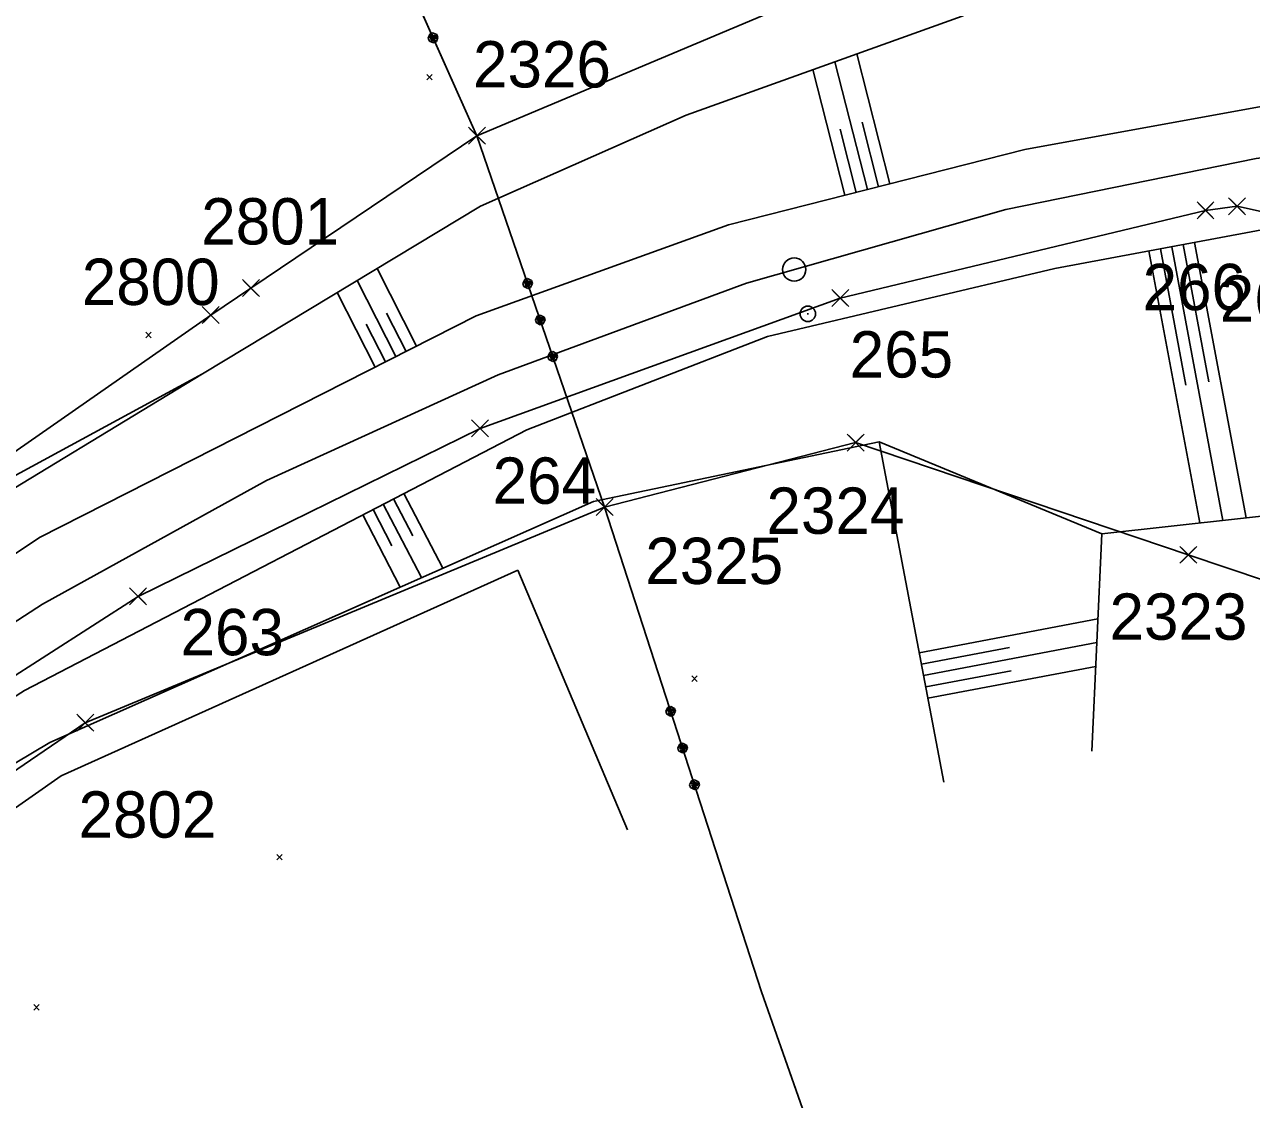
# Model space of a CAD drawing. Extents: x -866402 to -860377, y -1041908 to -1038598.
# Drawn here: x -863653.6 to -863574.2, y -1039784 to -1039714.4 of the extents above; entities that cross this region are included whole.
import ezdxf

# ---------------------------------------------------------------- set-up
doc = ezdxf.new("R2010")
doc.units = 0
for name, color, linetype in [('PS 02 trasa', 7, 'Continuous'), ('SZDC', 7, 'Continuous'), ('Vrstva 1', 7, 'Continuous'), ('Vrstva 17', 7, 'Continuous'), ('Vrstva 48', 7, 'Continuous'), ('Vrstva 49', 7, 'Continuous'), ('Vrstva 55', 7, 'Continuous'), ('Vrstva 60', 7, 'Continuous'), ('Vrstva 7', 7, 'Continuous')]:
    doc.layers.add(name, color=color, linetype=linetype)

msp = doc.modelspace()

# ---------------------------------------------------------------- linework, layer by layer
at = {"layer": 'PS 02 trasa'}
msp.add_lwpolyline([(-863745.022, -1039859.13), (-863732.074, -1039837.699), (-863719.097, -1039817.402), (-863703.69, -1039797.96), (-863686.296, -1039780.348), (-863666.928, -1039764.704), (-863646.229, -1039751.397), (-863624.093, -1039740.522), (-863600.776, -1039732.094), (-863577.136, -1039726.41), (-863575.092, -1039726.143), (-863570.542, -1039727.144), (-863568.301, -1039727.238), (-863564.078, -1039726.46), (-863560.814, -1039724.377), (-863551.86, -1039723.27), (-863527.104, -1039723.007), (-863502.302, -1039725.492), (-863478.367, -1039730.492), (-863454.975, -1039738.402)], dxfattribs=at)
at = {"layer": 'SZDC'}
for points in [[(-863748.01, -1039848.491), (-863725.76, -1039812.001), (-863710.18, -1039790.691), (-863681.49, -1039761.051), (-863641.52, -1039733.191), (-863638.923, -1039731.441), (-863624.298, -1039721.586), (-863586.128, -1039705.518), (-863566.284, -1039696.716), (-863563.113, -1039695.309), (-863540.655, -1039696.988), (-863537.82, -1039697.2), (-863510.6, -1039699.81), (-863460.336, -1039717.62), (-863450.695, -1039722.544), (-863407.1, -1039744.81), (-863377.644, -1039762.09), (-863356.586, -1039780.855), (-863352.89, -1039784.15), (-863325.615, -1039827.003), (-863299.266, -1039875.387), (-863281.74, -1039899.539), (-863267.723, -1039913.934)], [(-863444.08, -1039745.83), (-863485.069, -1039745.761), (-863494.25, -1039745.594), (-863499.862, -1039745.492), (-863533.855, -1039744.873), (-863573.262, -1039750.394), (-863578.248, -1039748.71), (-863599.78, -1039741.44), (-863616.033, -1039745.621), (-863649.65, -1039759.581), (-863666.36, -1039770.969), (-863692.07, -1039788.491), (-863713.604, -1039813.598), (-863754.65, -1039882.171)]]:
    msp.add_lwpolyline(points, dxfattribs=at)
at = {"layer": 'Vrstva 1'}
for p, q in [((-863631.92, -1039704.52), (-863624.298, -1039721.586)), ((-863631.92, -1039704.52), (-863624.298, -1039721.586)), ((-863627.445, -1039715.275), (-863627.344, -1039715.011)), ((-863627.445, -1039715.275), (-863627.344, -1039715.011)), ((-863627.354, -1039715.234), (-863626.989, -1039715.071)), ((-863627.354, -1039715.234), (-863626.989, -1039715.071)), ((-863627.344, -1039715.011), (-863627.161, -1039714.929)), ((-863627.344, -1039715.011), (-863627.161, -1039714.929)), ((-863627.121, -1039715.021), (-863627.303, -1039715.102)), ((-863627.121, -1039715.021), (-863627.303, -1039715.102)), ((-863627.161, -1039714.929), (-863626.897, -1039715.031)), ((-863627.161, -1039714.929), (-863626.897, -1039715.031)), ((-863626.989, -1039715.071), (-863626.907, -1039715.254)), ((-863626.989, -1039715.071), (-863626.907, -1039715.254)), ((-863626.897, -1039715.031), (-863626.816, -1039715.213)), ((-863626.897, -1039715.031), (-863626.816, -1039715.213)), ((-863627.364, -1039715.458), (-863627.445, -1039715.275)), ((-863627.364, -1039715.458), (-863627.445, -1039715.275)), ((-863627.099, -1039715.559), (-863627.364, -1039715.458)), ((-863627.099, -1039715.559), (-863627.364, -1039715.458)), ((-863627.303, -1039715.102), (-863627.354, -1039715.234)), ((-863627.303, -1039715.102), (-863627.354, -1039715.234)), ((-863626.948, -1039715.163), (-863627.313, -1039715.326)), ((-863626.948, -1039715.163), (-863627.313, -1039715.326)), ((-863626.907, -1039715.254), (-863627.272, -1039715.417)), ((-863626.907, -1039715.254), (-863627.272, -1039715.417)), ((-863627.272, -1039715.417), (-863627.14, -1039715.468)), ((-863627.272, -1039715.417), (-863627.14, -1039715.468)), ((-863627.14, -1039715.468), (-863626.958, -1039715.386)), ((-863627.14, -1039715.468), (-863626.958, -1039715.386)), ((-863626.917, -1039715.477), (-863627.099, -1039715.559)), ((-863626.917, -1039715.477), (-863627.099, -1039715.559)), ((-863626.816, -1039715.213), (-863626.917, -1039715.477)), ((-863626.816, -1039715.213), (-863626.917, -1039715.477)), ((-863624.298, -1039721.586), (-863616.033, -1039745.621)), ((-863624.298, -1039721.586), (-863616.033, -1039745.621)), ((-863621.327, -1039731.148), (-863621.203, -1039730.894)), ((-863621.327, -1039731.148), (-863621.203, -1039730.894)), ((-863621.203, -1039730.894), (-863621.014, -1039730.829)), ((-863621.203, -1039730.894), (-863621.014, -1039730.829)), ((-863620.982, -1039730.923), (-863621.171, -1039730.988)), ((-863620.982, -1039730.923), (-863621.171, -1039730.988)), ((-863621.014, -1039730.829), (-863620.76, -1039730.953)), ((-863621.014, -1039730.829), (-863620.76, -1039730.953)), ((-863620.76, -1039730.953), (-863620.695, -1039731.142)), ((-863620.76, -1039730.953), (-863620.695, -1039731.142)), ((-863621.262, -1039731.337), (-863621.327, -1039731.148)), ((-863621.262, -1039731.337), (-863621.327, -1039731.148)), ((-863621.008, -1039731.461), (-863621.262, -1039731.337)), ((-863621.008, -1039731.461), (-863621.262, -1039731.337)), ((-863621.233, -1039731.115), (-863620.855, -1039730.985)), ((-863621.233, -1039731.115), (-863620.855, -1039730.985)), ((-863621.171, -1039730.988), (-863621.233, -1039731.115)), ((-863621.171, -1039730.988), (-863621.233, -1039731.115)), ((-863620.822, -1039731.08), (-863621.2, -1039731.21)), ((-863620.822, -1039731.08), (-863621.2, -1039731.21)), ((-863620.79, -1039731.174), (-863621.168, -1039731.304)), ((-863620.79, -1039731.174), (-863621.168, -1039731.304)), ((-863621.168, -1039731.304), (-863621.041, -1039731.367)), ((-863621.168, -1039731.304), (-863621.041, -1039731.367)), ((-863621.041, -1039731.367), (-863620.852, -1039731.301)), ((-863621.041, -1039731.367), (-863620.852, -1039731.301)), ((-863620.819, -1039731.396), (-863621.008, -1039731.461)), ((-863620.819, -1039731.396), (-863621.008, -1039731.461)), ((-863620.855, -1039730.985), (-863620.79, -1039731.174)), ((-863620.855, -1039730.985), (-863620.79, -1039731.174)), ((-863620.695, -1039731.142), (-863620.819, -1039731.396)), ((-863620.695, -1039731.142), (-863620.819, -1039731.396)), ((-863620.514, -1039733.512), (-863620.39, -1039733.258)), ((-863620.514, -1039733.512), (-863620.39, -1039733.258)), ((-863620.42, -1039733.479), (-863620.042, -1039733.349)), ((-863620.42, -1039733.479), (-863620.042, -1039733.349)), ((-863620.39, -1039733.258), (-863620.201, -1039733.193)), ((-863620.39, -1039733.258), (-863620.201, -1039733.193)), ((-863620.169, -1039733.287), (-863620.358, -1039733.352)), ((-863620.169, -1039733.287), (-863620.358, -1039733.352)), ((-863620.201, -1039733.193), (-863619.947, -1039733.317)), ((-863620.201, -1039733.193), (-863619.947, -1039733.317)), ((-863620.042, -1039733.349), (-863619.977, -1039733.538)), ((-863620.042, -1039733.349), (-863619.977, -1039733.538)), ((-863619.947, -1039733.317), (-863619.882, -1039733.506)), ((-863619.947, -1039733.317), (-863619.882, -1039733.506)), ((-863620.449, -1039733.701), (-863620.514, -1039733.512)), ((-863620.449, -1039733.701), (-863620.514, -1039733.512)), ((-863620.195, -1039733.825), (-863620.449, -1039733.701)), ((-863620.195, -1039733.825), (-863620.449, -1039733.701)), ((-863620.358, -1039733.352), (-863620.42, -1039733.479)), ((-863620.358, -1039733.352), (-863620.42, -1039733.479)), ((-863620.009, -1039733.444), (-863620.387, -1039733.574)), ((-863620.009, -1039733.444), (-863620.387, -1039733.574)), ((-863619.977, -1039733.538), (-863620.355, -1039733.669)), ((-863619.977, -1039733.538), (-863620.355, -1039733.669)), ((-863620.355, -1039733.669), (-863620.228, -1039733.731)), ((-863620.355, -1039733.669), (-863620.228, -1039733.731)), ((-863620.228, -1039733.731), (-863620.039, -1039733.666)), ((-863620.228, -1039733.731), (-863620.039, -1039733.666)), ((-863620.006, -1039733.76), (-863620.195, -1039733.825)), ((-863620.006, -1039733.76), (-863620.195, -1039733.825)), ((-863619.882, -1039733.506), (-863620.006, -1039733.76)), ((-863619.882, -1039733.506), (-863620.006, -1039733.76)), ((-863619.701, -1039735.876), (-863619.577, -1039735.622)), ((-863619.701, -1039735.876), (-863619.577, -1039735.622)), ((-863619.607, -1039735.844), (-863619.229, -1039735.713)), ((-863619.607, -1039735.844), (-863619.229, -1039735.713)), ((-863619.545, -1039735.716), (-863619.607, -1039735.844)), ((-863619.545, -1039735.716), (-863619.607, -1039735.844)), ((-863619.577, -1039735.622), (-863619.388, -1039735.557)), ((-863619.577, -1039735.622), (-863619.388, -1039735.557)), ((-863619.356, -1039735.651), (-863619.545, -1039735.716)), ((-863619.356, -1039735.651), (-863619.545, -1039735.716)), ((-863619.388, -1039735.557), (-863619.134, -1039735.681)), ((-863619.388, -1039735.557), (-863619.134, -1039735.681)), ((-863619.229, -1039735.713), (-863619.164, -1039735.903)), ((-863619.229, -1039735.713), (-863619.164, -1039735.903)), ((-863619.134, -1039735.681), (-863619.069, -1039735.87)), ((-863619.134, -1039735.681), (-863619.069, -1039735.87)), ((-863619.636, -1039736.065), (-863619.701, -1039735.876)), ((-863619.636, -1039736.065), (-863619.701, -1039735.876)), ((-863619.382, -1039736.189), (-863619.636, -1039736.065)), ((-863619.382, -1039736.189), (-863619.636, -1039736.065)), ((-863619.196, -1039735.808), (-863619.574, -1039735.938)), ((-863619.196, -1039735.808), (-863619.574, -1039735.938)), ((-863619.164, -1039735.903), (-863619.542, -1039736.033)), ((-863619.164, -1039735.903), (-863619.542, -1039736.033)), ((-863619.542, -1039736.033), (-863619.415, -1039736.095)), ((-863619.542, -1039736.033), (-863619.415, -1039736.095)), ((-863619.415, -1039736.095), (-863619.226, -1039736.03)), ((-863619.415, -1039736.095), (-863619.226, -1039736.03)), ((-863619.193, -1039736.124), (-863619.382, -1039736.189)), ((-863619.193, -1039736.124), (-863619.382, -1039736.189)), ((-863619.069, -1039735.87), (-863619.193, -1039736.124)), ((-863619.069, -1039735.87), (-863619.193, -1039736.124)), ((-863616.033, -1039745.621), (-863605.87, -1039777)), ((-863616.033, -1039745.621), (-863605.87, -1039777)), ((-863612.069, -1039758.834), (-863611.94, -1039758.582)), ((-863612.069, -1039758.834), (-863611.94, -1039758.582)), ((-863611.909, -1039758.677), (-863611.973, -1039758.803)), ((-863611.909, -1039758.677), (-863611.973, -1039758.803)), ((-863611.973, -1039758.803), (-863611.593, -1039758.68)), ((-863611.973, -1039758.803), (-863611.593, -1039758.68)), ((-863611.94, -1039758.582), (-863611.75, -1039758.521)), ((-863611.94, -1039758.582), (-863611.75, -1039758.521)), ((-863611.719, -1039758.616), (-863611.909, -1039758.677)), ((-863611.719, -1039758.616), (-863611.909, -1039758.677)), ((-863611.75, -1039758.521), (-863611.498, -1039758.649)), ((-863611.75, -1039758.521), (-863611.498, -1039758.649)), ((-863611.593, -1039758.68), (-863611.531, -1039758.87)), ((-863611.593, -1039758.68), (-863611.531, -1039758.87)), ((-863611.498, -1039758.649), (-863611.436, -1039758.84)), ((-863611.498, -1039758.649), (-863611.436, -1039758.84)), ((-863612.007, -1039759.024), (-863612.069, -1039758.834)), ((-863612.007, -1039759.024), (-863612.069, -1039758.834)), ((-863611.755, -1039759.153), (-863612.007, -1039759.024)), ((-863611.755, -1039759.153), (-863612.007, -1039759.024)), ((-863611.562, -1039758.775), (-863611.943, -1039758.898)), ((-863611.562, -1039758.775), (-863611.943, -1039758.898)), ((-863611.531, -1039758.87), (-863611.912, -1039758.994)), ((-863611.531, -1039758.87), (-863611.912, -1039758.994)), ((-863611.912, -1039758.994), (-863611.786, -1039759.058)), ((-863611.912, -1039758.994), (-863611.786, -1039759.058)), ((-863611.786, -1039759.058), (-863611.596, -1039758.996)), ((-863611.786, -1039759.058), (-863611.596, -1039758.996)), ((-863611.565, -1039759.091), (-863611.755, -1039759.153)), ((-863611.565, -1039759.091), (-863611.755, -1039759.153)), ((-863611.436, -1039758.84), (-863611.565, -1039759.091)), ((-863611.436, -1039758.84), (-863611.565, -1039759.091)), ((-863611.298, -1039761.212), (-863611.17, -1039760.961)), ((-863611.298, -1039761.212), (-863611.17, -1039760.961)), ((-863611.139, -1039761.056), (-863611.203, -1039761.182)), ((-863611.139, -1039761.056), (-863611.203, -1039761.182)), ((-863611.203, -1039761.182), (-863610.823, -1039761.058)), ((-863611.203, -1039761.182), (-863610.823, -1039761.058)), ((-863611.17, -1039760.961), (-863610.979, -1039760.899)), ((-863611.17, -1039760.961), (-863610.979, -1039760.899)), ((-863610.949, -1039760.994), (-863611.139, -1039761.056)), ((-863610.949, -1039760.994), (-863611.139, -1039761.056)), ((-863610.979, -1039760.899), (-863610.727, -1039761.028)), ((-863610.979, -1039760.899), (-863610.727, -1039761.028)), ((-863610.823, -1039761.058), (-863610.761, -1039761.249)), ((-863610.823, -1039761.058), (-863610.761, -1039761.249)), ((-863610.727, -1039761.028), (-863610.666, -1039761.218)), ((-863610.727, -1039761.028), (-863610.666, -1039761.218)), ((-863611.237, -1039761.403), (-863611.298, -1039761.212)), ((-863611.237, -1039761.403), (-863611.298, -1039761.212)), ((-863610.985, -1039761.531), (-863611.237, -1039761.403)), ((-863610.985, -1039761.531), (-863611.237, -1039761.403)), ((-863610.792, -1039761.154), (-863611.172, -1039761.277)), ((-863610.792, -1039761.154), (-863611.172, -1039761.277)), ((-863610.761, -1039761.249), (-863611.141, -1039761.372)), ((-863610.761, -1039761.249), (-863611.141, -1039761.372)), ((-863611.141, -1039761.372), (-863611.016, -1039761.436)), ((-863611.141, -1039761.372), (-863611.016, -1039761.436)), ((-863611.016, -1039761.436), (-863610.825, -1039761.375)), ((-863611.016, -1039761.436), (-863610.825, -1039761.375)), ((-863610.794, -1039761.47), (-863610.985, -1039761.531)), ((-863610.794, -1039761.47), (-863610.985, -1039761.531)), ((-863610.666, -1039761.218), (-863610.794, -1039761.47)), ((-863610.666, -1039761.218), (-863610.794, -1039761.47)), ((-863610.528, -1039763.591), (-863610.399, -1039763.339)), ((-863610.528, -1039763.591), (-863610.399, -1039763.339)), ((-863610.368, -1039763.434), (-863610.433, -1039763.56)), ((-863610.368, -1039763.434), (-863610.433, -1039763.56)), ((-863610.433, -1039763.56), (-863610.052, -1039763.437)), ((-863610.433, -1039763.56), (-863610.052, -1039763.437)), ((-863610.399, -1039763.339), (-863610.209, -1039763.277)), ((-863610.399, -1039763.339), (-863610.209, -1039763.277)), ((-863610.178, -1039763.372), (-863610.368, -1039763.434)), ((-863610.178, -1039763.372), (-863610.368, -1039763.434)), ((-863610.209, -1039763.277), (-863609.957, -1039763.406)), ((-863610.209, -1039763.277), (-863609.957, -1039763.406)), ((-863610.052, -1039763.437), (-863609.991, -1039763.627)), ((-863610.052, -1039763.437), (-863609.991, -1039763.627)), ((-863609.957, -1039763.406), (-863609.895, -1039763.596)), ((-863609.957, -1039763.406), (-863609.895, -1039763.596)), ((-863610.466, -1039763.781), (-863610.528, -1039763.591)), ((-863610.466, -1039763.781), (-863610.528, -1039763.591)), ((-863610.214, -1039763.91), (-863610.466, -1039763.781)), ((-863610.214, -1039763.91), (-863610.466, -1039763.781)), ((-863610.021, -1039763.532), (-863610.402, -1039763.655)), ((-863610.021, -1039763.532), (-863610.402, -1039763.655)), ((-863609.991, -1039763.627), (-863610.371, -1039763.75)), ((-863609.991, -1039763.627), (-863610.371, -1039763.75)), ((-863610.371, -1039763.75), (-863610.245, -1039763.815)), ((-863610.371, -1039763.75), (-863610.245, -1039763.815)), ((-863610.245, -1039763.815), (-863610.055, -1039763.753)), ((-863610.245, -1039763.815), (-863610.055, -1039763.753)), ((-863610.024, -1039763.848), (-863610.214, -1039763.91)), ((-863610.024, -1039763.848), (-863610.214, -1039763.91)), ((-863609.895, -1039763.596), (-863610.024, -1039763.848)), ((-863609.895, -1039763.596), (-863610.024, -1039763.848)), ((-863605.87, -1039777), (-863590.51, -1039820.72)), ((-863605.87, -1039777), (-863590.51, -1039820.72))]:
    msp.add_line(p, q, dxfattribs=at)
msp.add_lwpolyline([(-863714.673, -1039807.18), (-863703.723, -1039794.072), (-863691.42, -1039781.486), (-863678.245, -1039769.939), (-863665.513, -1039760.373), (-863652.414, -1039751.898), (-863637.916, -1039743.904), (-863622.923, -1039737.063), (-863606.856, -1039731.127), (-863590.069, -1039726.347), (-863573.852, -1039723.062), (-863557.556, -1039720.999), (-863540.692, -1039720.131), (-863524.215, -1039720.494), (-863507.842, -1039722.047), (-863491.771, -1039724.721), (-863476.393, -1039728.454), (-863460.876, -1039733.397)], dxfattribs=at)
at = {"layer": 'Vrstva 17'}
msp.add_line((-863621.653, -1039749.708), (-863614.547, -1039766.513), dxfattribs=at)
msp.add_lwpolyline([(-863671.64, -1039776.191), (-863659.38, -1039768.738), (-863651.2, -1039763.011), (-863621.653, -1039749.708)], dxfattribs=at)
at = {"layer": 'Vrstva 48'}
for p, q in [((-863597.571, -1039724.694), (-863599.708, -1039716.285)), ((-863600.478, -1039725.433), (-863602.544, -1039717.303)), ((-863599.024, -1039725.064), (-863601.126, -1039716.794)), ((-863599.751, -1039725.248), (-863600.793, -1039721.148)), ((-863598.298, -1039724.879), (-863599.357, -1039720.709)), ((-863577.847, -1039728.487), (-863574.51, -1039746.313)), ((-863580.795, -1039729.039), (-863577.5, -1039746.643)), ((-863580.058, -1039728.901), (-863578.405, -1039737.731)), ((-863579.321, -1039728.763), (-863576.005, -1039746.478)), ((-863578.584, -1039728.625), (-863576.92, -1039737.511)), ((-863629.549, -1039735.881), (-863632.046, -1039730.959)), ((-863628.211, -1039735.202), (-863630.758, -1039730.182)), ((-863630.886, -1039736.56), (-863633.334, -1039731.736)), ((-863628.88, -1039735.542), (-863630.141, -1039733.056)), ((-863630.217, -1039736.22), (-863631.454, -1039733.784)), ((-863629.688, -1039745.088), (-863628.442, -1039747.486)), ((-863629.022, -1039744.743), (-863626.51, -1039749.579)), ((-863631.019, -1039745.78), (-863629.795, -1039748.136)), ((-863630.353, -1039745.434), (-863627.884, -1039750.188)), ((-863631.684, -1039746.126), (-863629.258, -1039750.797)), ((-863595.665, -1039755.048), (-863584.095, -1039752.85)), ((-863595.525, -1039755.785), (-863589.828, -1039754.702)), ((-863595.385, -1039756.521), (-863584.167, -1039754.39)), ((-863595.245, -1039757.258), (-863589.724, -1039756.209)), ((-863595.105, -1039757.995), (-863584.24, -1039755.931))]:
    msp.add_line(p, q, dxfattribs=at)
at = {"layer": 'Vrstva 49'}
for p, q in [((-863627.54, -1039717.619), (-863627.186, -1039717.973)), ((-863627.54, -1039717.973), (-863627.186, -1039717.619)), ((-863645.731, -1039734.305), (-863645.377, -1039734.659)), ((-863645.731, -1039734.659), (-863645.377, -1039734.305)), ((-863658.257, -1039745.789), (-863642.049, -1039736.996)), ((-863598.259, -1039741.394), (-863583.837, -1039747.343)), ((-863594.075, -1039763.418), (-863598.259, -1039741.394)), ((-863583.837, -1039747.343), (-863584.497, -1039761.419)), ((-863610.389, -1039756.547), (-863610.035, -1039756.901)), ((-863610.389, -1039756.901), (-863610.035, -1039756.547)), ((-863637.254, -1039768.098), (-863636.9, -1039768.452)), ((-863637.254, -1039768.452), (-863636.9, -1039768.098)), ((-863652.977, -1039777.825), (-863652.623, -1039778.179)), ((-863652.977, -1039778.179), (-863652.623, -1039777.825))]:
    msp.add_line(p, q, dxfattribs=at)
for points in [[(-863642.049, -1039736.996), (-863624.066, -1039726.143), (-863610.756, -1039720.248), (-863592.882, -1039713.837), (-863575.983, -1039704.616)], [(-863540.562, -1039716.248), (-863559.369, -1039717.703), (-863573.067, -1039719.602), (-863588.827, -1039722.472), (-863608.021, -1039727.35), (-863624.339, -1039733.238), (-863652.611, -1039747.582), (-863667.404, -1039757.446), (-863680.477, -1039766.841)], [(-863557.833, -1039725.765), (-863572.561, -1039727.498), (-863586.893, -1039730.181), (-863605.478, -1039734.583), (-863621.063, -1039740.608)], [(-863642.049, -1039736.996), (-863658.191, -1039746.793), (-863681.6, -1039765.158)], [(-863621.063, -1039740.608), (-863653.569, -1039757.494), (-863661.966, -1039762.852), (-863675.367, -1039772.946)], [(-863673.687, -1039774.292), (-863661.054, -1039766.278), (-863651.938, -1039760.849), (-863616.749, -1039745.253), (-863598.259, -1039741.394)], [(-863583.837, -1039747.343), (-863557.114, -1039744.393), (-863539.155, -1039742.009)]]:
    msp.add_lwpolyline(points, dxfattribs=at)
at = {"layer": 'Vrstva 55'}
msp.add_lwpolyline([(-863638.22, -1039696.75), (-863631.92, -1039704.52), (-863624.298, -1039721.586), (-863616.033, -1039745.621), (-863605.87, -1039777), (-863590.51, -1039820.72)], dxfattribs=at)
at = {"layer": 'Vrstva 60'}
for p, q in [((-863623.848, -1039722.036), (-863624.848, -1039721.036)), ((-863623.848, -1039721.136), (-863624.848, -1039722.136)), ((-863624.748, -1039722.036), (-863623.748, -1039721.036)), ((-863624.748, -1039721.136), (-863623.748, -1039722.136)), ((-863624.298, -1039721.586), (-863624.298, -1039721.586)), ((-863576.686, -1039726.86), (-863577.686, -1039725.86)), ((-863576.686, -1039725.96), (-863577.686, -1039726.96)), ((-863577.586, -1039726.86), (-863576.586, -1039725.86)), ((-863577.586, -1039725.96), (-863576.586, -1039726.96)), ((-863574.642, -1039726.593), (-863575.642, -1039725.593)), ((-863574.642, -1039725.693), (-863575.642, -1039726.693)), ((-863575.542, -1039726.593), (-863574.542, -1039725.593)), ((-863575.542, -1039725.693), (-863574.542, -1039726.693)), ((-863575.092, -1039726.143), (-863575.092, -1039726.143)), ((-863577.136, -1039726.41), (-863577.136, -1039726.41)), ((-863638.473, -1039731.891), (-863639.473, -1039730.891)), ((-863639.373, -1039731.891), (-863638.373, -1039730.891)), ((-863638.473, -1039730.991), (-863639.473, -1039731.991)), ((-863639.373, -1039730.991), (-863638.373, -1039731.991)), ((-863638.923, -1039731.441), (-863638.923, -1039731.441)), ((-863600.326, -1039732.544), (-863601.326, -1039731.544)), ((-863600.326, -1039731.644), (-863601.326, -1039732.644)), ((-863601.226, -1039732.544), (-863600.226, -1039731.544)), ((-863601.226, -1039731.644), (-863600.226, -1039732.644)), ((-863600.776, -1039732.094), (-863600.776, -1039732.094)), ((-863641.07, -1039733.641), (-863642.07, -1039732.641)), ((-863641.07, -1039732.741), (-863642.07, -1039733.741)), ((-863641.97, -1039733.641), (-863640.97, -1039732.641)), ((-863641.97, -1039732.741), (-863640.97, -1039733.741)), ((-863641.52, -1039733.191), (-863641.52, -1039733.191)), ((-863623.643, -1039740.972), (-863624.643, -1039739.972)), ((-863623.643, -1039740.072), (-863624.643, -1039741.072)), ((-863624.543, -1039740.972), (-863623.543, -1039739.972)), ((-863624.543, -1039740.072), (-863623.543, -1039741.072)), ((-863624.093, -1039740.522), (-863624.093, -1039740.522)), ((-863599.33, -1039741.89), (-863600.33, -1039740.89)), ((-863599.33, -1039740.99), (-863600.33, -1039741.99)), ((-863600.23, -1039741.89), (-863599.23, -1039740.89)), ((-863600.23, -1039740.99), (-863599.23, -1039741.99)), ((-863599.78, -1039741.44), (-863599.78, -1039741.44)), ((-863615.583, -1039746.071), (-863616.583, -1039745.071)), ((-863615.583, -1039745.171), (-863616.583, -1039746.171)), ((-863616.483, -1039746.071), (-863615.483, -1039745.071)), ((-863616.483, -1039745.171), (-863615.483, -1039746.171)), ((-863616.033, -1039745.621), (-863616.033, -1039745.621)), ((-863577.798, -1039749.16), (-863578.798, -1039748.16)), ((-863577.798, -1039748.26), (-863578.798, -1039749.26)), ((-863578.698, -1039749.16), (-863577.698, -1039748.16)), ((-863578.698, -1039748.26), (-863577.698, -1039749.26)), ((-863578.248, -1039748.71), (-863578.248, -1039748.71)), ((-863645.779, -1039751.847), (-863646.779, -1039750.847)), ((-863645.779, -1039750.947), (-863646.779, -1039751.947)), ((-863646.679, -1039751.847), (-863645.679, -1039750.847)), ((-863646.679, -1039750.947), (-863645.679, -1039751.947)), ((-863646.229, -1039751.397), (-863646.229, -1039751.397)), ((-863649.2, -1039760.031), (-863650.2, -1039759.031)), ((-863649.2, -1039759.131), (-863650.2, -1039760.131)), ((-863650.1, -1039760.031), (-863649.1, -1039759.031)), ((-863650.1, -1039759.131), (-863649.1, -1039760.131)), ((-863649.65, -1039759.581), (-863649.65, -1039759.581))]:
    msp.add_line(p, q, dxfattribs=at)
at = {"layer": 'Vrstva 7'}
msp.add_line((-863602.929, -1039733.108), (-863602.829, -1039733.108), dxfattribs=at)
for centre, radius in [((-863603.759, -1039730.245), 0.75), ((-863602.879, -1039733.108), 0.5)]:
    msp.add_circle(centre, radius, dxfattribs=at)

# ---------------------------------------------------------------- texts
at = {"layer": 'Vrstva 60'}
for s, p in [('2326', (-863624.546, -1039718.457)), ('2801', (-863642.14, -1039728.622)), ('2800', (-863649.871, -1039732.538)), ('266', (-863581.208, -1039732.873)), ('267', (-863576.212, -1039733.624)), ('265', (-863600.165, -1039737.233)), ('264', (-863623.279, -1039745.406)), ('2324', (-863605.553, -1039747.351)), ('2325', (-863613.394, -1039750.6)), ('2323', (-863583.347, -1039754.209)), ('263', (-863643.481, -1039755.212)), ('2802', (-863650.083, -1039767.019))]:
    msp.add_text(s, height=3, dxfattribs=at).set_placement(p)

doc.saveas('drawing.dxf')
